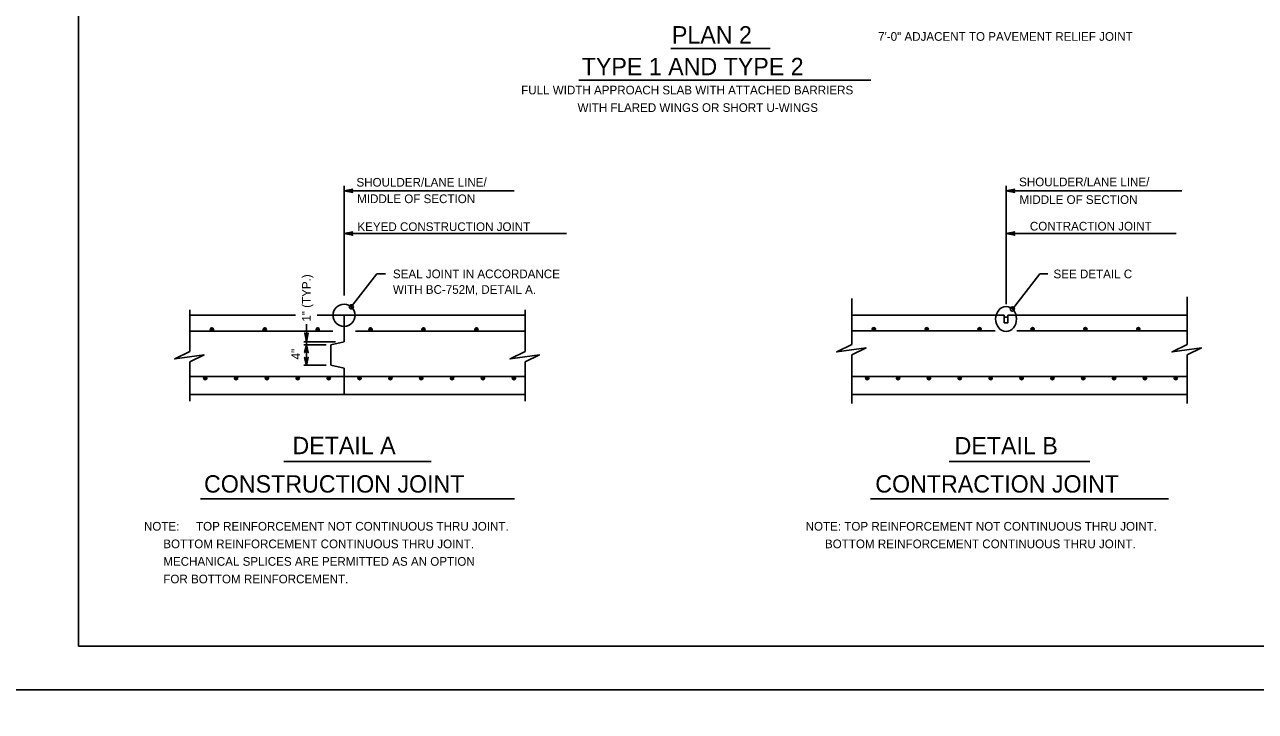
# Model space of a CAD drawing. Extents: x 636530 to 644067, y 294168 to 299122.
# Drawn here: x 639869.1 to 640294.6, y 297725 to 297962.3 of the extents above; entities that cross this region are included whole.
import ezdxf

# ---------------------------------------------------------------- set-up
doc = ezdxf.new("R2010")
doc.units = 0
doc.layers.add('1', color=7, linetype='Continuous')
doc.layers.add('PLT-BNDY', color=7, linetype='Continuous')

msp = doc.modelspace()

# ---------------------------------------------------------------- linework, layer by layer
at = {"layer": '1'}
for p, q in [((639887.78, 298311.48), (639887.78, 297747.48)), ((640092.47, 297954.09), (640126.86, 297954.09)), ((640060.73, 297943.18), (640161.64, 297943.18)), ((639979.57, 297868.74), (639979.57, 297906.65)), ((639979.57, 297904.9), (640038.35, 297904.9)), ((640208.42, 297865.76), (640208.42, 297906.65)), ((640208.42, 297904.9), (640269.17, 297904.9)), ((639979.57, 297890.11), (640056.4, 297890.11)), ((640208.42, 297890.11), (640267.2, 297890.11)), ((639982.06, 297864.79), (639990.91, 297876.17)), ((639990.91, 297876.17), (639993.91, 297876.17)), ((640210.6, 297864.04), (640220.04, 297876.17)), ((640222.85, 297876.17), (640220.04, 297876.17)), ((640155.08, 297867.73), (640155.08, 297851.75)), ((640271, 297868.2), (640271, 297851.75)), ((639926.22, 297863.81), (639926.22, 297849.36)), ((639926.22, 297861.88), (639962.75, 297861.88)), ((639970.2, 297861.88), (640042.15, 297861.88)), ((639979.57, 297861.88), (639979.57, 297852.74)), ((640042.15, 297863.81), (640042.15, 297849.36)), ((640155.08, 297861.88), (640207.78, 297861.88)), ((640207.78, 297861.88), (640207.78, 297859.31)), ((640209.07, 297861.88), (640209.07, 297859.31)), ((640209.07, 297861.88), (640271, 297861.88)), ((639926.22, 297856.44), (639975.69, 297856.44)), ((639966.54, 297852.74), (639966.54, 297858.86)), ((639983.47, 297856.44), (640042.15, 297856.44)), ((640155.08, 297856.46), (640204.61, 297856.46)), ((640207.78, 297859.31), (640209.07, 297859.31)), ((640212.1, 297856.46), (640271, 297856.46)), ((639965.6, 297852.74), (639976.63, 297852.74)), ((639965.6, 297851.68), (639973.42, 297851.68)), ((639966.54, 297851.68), (639966.54, 297852.74)), ((639966.54, 297844.65), (639966.54, 297851.68)), ((639979.57, 297852.74), (639975, 297851.68)), ((639975, 297851.68), (639975, 297844.65)), ((640155.08, 297848.23), (640155.08, 297831.41)), ((640271, 297848.23), (640271, 297831.41)), ((639926.22, 297845.84), (639926.22, 297832.17)), ((639965.6, 297844.65), (639973.42, 297844.65)), ((639979.57, 297843.59), (639975, 297844.65)), ((639979.57, 297843.59), (639979.57, 297834.45)), ((640042.15, 297845.84), (640042.15, 297832.17)), ((639926.22, 297840.74), (640042.15, 297840.74)), ((640155.08, 297840.74), (640271, 297840.74)), ((639926.22, 297834.45), (640042.15, 297834.45)), ((640155.08, 297834.45), (640271, 297834.45)), ((639958.72, 297811.35), (640009.66, 297811.35)), ((640188.76, 297811.35), (640237.32, 297811.35)), ((640038.5, 297798.45), (639929.88, 297798.45)), ((640161.51, 297798.45), (640264.58, 297798.45)), ((639887.78, 297747.48), (640673.78, 297747.48))]:
    msp.add_line(p, q, dxfattribs=at)
for points in [[(639979.57, 297904.9), (639982.55, 297905.46), (639982.44, 297905.38), (639982.32, 297905.3), (639982.26, 297905.2), (639982.2, 297905.1), (639982.19, 297905), (639982.17, 297904.9), (639982.19, 297904.8), (639982.2, 297904.7), (639982.26, 297904.6), (639982.32, 297904.5), (639982.44, 297904.42), (639982.55, 297904.34), (639979.57, 297904.9), (639982.44, 297904.42), (639982.32, 297904.5), (639979.57, 297904.9), (639982.26, 297904.6), (639982.2, 297904.7), (639979.57, 297904.9), (639982.19, 297904.8), (639982.17, 297904.9), (639979.57, 297904.9), (639982.19, 297905), (639982.2, 297905.1), (639979.57, 297904.9), (639982.26, 297905.2), (639982.32, 297905.3), (639979.57, 297904.9), (639982.44, 297905.38)], [(640208.42, 297904.9), (640211.41, 297905.46), (640211.29, 297905.38), (640211.18, 297905.3), (640211.12, 297905.2), (640211.06, 297905.1), (640211.04, 297905), (640211.02, 297904.9), (640211.04, 297904.8), (640211.06, 297904.7), (640211.12, 297904.6), (640211.18, 297904.5), (640211.29, 297904.42), (640211.41, 297904.34), (640208.42, 297904.9), (640211.29, 297904.42), (640211.18, 297904.5), (640208.42, 297904.9), (640211.12, 297904.6), (640211.06, 297904.7), (640208.42, 297904.9), (640211.04, 297904.8), (640211.02, 297904.9), (640208.42, 297904.9), (640211.04, 297905), (640211.06, 297905.1), (640208.42, 297904.9), (640211.12, 297905.2), (640211.18, 297905.3), (640208.42, 297904.9), (640211.29, 297905.38)], [(639979.57, 297890.11), (639982.55, 297890.67), (639982.44, 297890.59), (639982.32, 297890.51), (639982.26, 297890.41), (639982.2, 297890.31), (639982.19, 297890.21), (639982.17, 297890.11), (639982.19, 297890.01), (639982.2, 297889.91), (639982.26, 297889.81), (639982.32, 297889.71), (639982.44, 297889.63), (639982.55, 297889.55), (639979.57, 297890.11), (639982.44, 297889.63), (639982.32, 297889.71), (639979.57, 297890.11), (639982.26, 297889.81), (639982.2, 297889.91), (639979.57, 297890.11), (639982.19, 297890.01), (639982.17, 297890.11), (639979.57, 297890.11), (639982.19, 297890.21), (639982.2, 297890.31), (639979.57, 297890.11), (639982.26, 297890.41), (639982.32, 297890.51), (639979.57, 297890.11), (639982.44, 297890.59)], [(640208.42, 297890.11), (640211.41, 297890.67), (640211.29, 297890.59), (640211.18, 297890.51), (640211.12, 297890.41), (640211.06, 297890.31), (640211.04, 297890.21), (640211.02, 297890.11), (640211.04, 297890.01), (640211.06, 297889.91), (640211.12, 297889.81), (640211.18, 297889.71), (640211.29, 297889.63), (640211.41, 297889.55), (640208.42, 297890.11), (640211.29, 297889.63), (640211.18, 297889.71), (640208.42, 297890.11), (640211.12, 297889.81), (640211.06, 297889.91), (640208.42, 297890.11), (640211.04, 297890.01), (640211.02, 297890.11), (640208.42, 297890.11), (640211.04, 297890.21), (640211.06, 297890.31), (640208.42, 297890.11), (640211.12, 297890.41), (640211.18, 297890.51), (640208.42, 297890.11), (640211.29, 297890.59)], [(639966.54, 297851.68), (639967.16, 297848.99), (639967.07, 297849.1), (639966.98, 297849.2), (639966.87, 297849.25), (639966.76, 297849.31), (639966.65, 297849.32), (639966.54, 297849.34), (639966.43, 297849.32), (639966.32, 297849.31), (639966.21, 297849.25), (639966.1, 297849.2), (639966.01, 297849.1), (639965.93, 297848.99), (639966.54, 297851.68), (639966.01, 297849.1), (639966.1, 297849.2), (639966.54, 297851.68), (639966.21, 297849.25), (639966.32, 297849.31), (639966.54, 297851.68), (639966.43, 297849.32), (639966.54, 297849.34), (639966.54, 297851.68), (639966.65, 297849.32), (639966.76, 297849.31), (639966.54, 297851.68), (639966.87, 297849.25), (639966.98, 297849.2), (639966.54, 297851.68), (639967.07, 297849.1)], [(639966.54, 297852.74), (639965.98, 297855.72), (639966.06, 297855.6), (639966.14, 297855.49), (639966.24, 297855.43), (639966.34, 297855.37), (639966.44, 297855.35), (639966.54, 297855.34), (639966.64, 297855.35), (639966.74, 297855.37), (639966.84, 297855.43), (639966.94, 297855.49), (639967.02, 297855.6), (639967.1, 297855.72), (639966.54, 297852.74), (639967.02, 297855.6), (639966.94, 297855.49), (639966.54, 297852.74), (639966.84, 297855.43), (639966.74, 297855.37), (639966.54, 297852.74), (639966.64, 297855.35), (639966.54, 297855.34), (639966.54, 297852.74), (639966.44, 297855.35), (639966.34, 297855.37), (639966.54, 297852.74), (639966.24, 297855.43), (639966.14, 297855.49), (639966.54, 297852.74), (639966.06, 297855.6)], [(640155.08, 297851.75), (640149.89, 297849.21), (640160.04, 297850.59), (640155.08, 297848.23)], [(640271, 297851.75), (640265.82, 297849.21), (640275.97, 297850.59), (640271, 297848.23)], [(639926.22, 297849.36), (639921.04, 297846.82), (639931.19, 297848.2), (639926.22, 297845.84)], [(639966.54, 297844.65), (639965.93, 297847.33), (639966.01, 297847.23), (639966.1, 297847.13), (639966.21, 297847.07), (639966.32, 297847.02), (639966.43, 297847), (639966.54, 297846.99), (639966.65, 297847), (639966.76, 297847.02), (639966.87, 297847.07), (639966.98, 297847.13), (639967.07, 297847.23), (639967.16, 297847.33), (639966.54, 297844.65), (639967.07, 297847.23), (639966.98, 297847.13), (639966.54, 297844.65), (639966.87, 297847.07), (639966.76, 297847.02), (639966.54, 297844.65), (639966.65, 297847), (639966.54, 297846.99), (639966.54, 297844.65), (639966.43, 297847), (639966.32, 297847.02), (639966.54, 297844.65), (639966.21, 297847.07), (639966.1, 297847.13), (639966.54, 297844.65), (639966.01, 297847.23)], [(640042.15, 297849.36), (640036.96, 297846.82), (640047.11, 297848.2), (640042.15, 297845.84)]]:
    msp.add_lwpolyline(points, dxfattribs=at)
msp.add_lwpolyline([(640207.78, 297861.24), (640209.07, 297861.24), (640209.07, 297859.31), (640207.78, 297859.31)], close=True, dxfattribs=at)
for centre, radius in [((639979.57, 297861.88), 3.83), ((639982.06, 297864.79), 0.713), ((640210.6, 297864.04), 0.713), ((639933.85, 297857.01), 0.571), ((639933.85, 297857.01), 0.429), ((639933.85, 297857.01), 0.286), ((639933.85, 297857.01), 0.143), ((639952.14, 297857.01), 0.571), ((639952.14, 297857.01), 0.429), ((639952.14, 297857.01), 0.286), ((639952.14, 297857.01), 0.143), ((639970.43, 297857.01), 0.571), ((639970.43, 297857.01), 0.429), ((639970.43, 297857.01), 0.286), ((639970.43, 297857.01), 0.143), ((639988.71, 297857.01), 0.571), ((639988.71, 297857.01), 0.429), ((639988.71, 297857.01), 0.286), ((639988.71, 297857.01), 0.143), ((640007, 297857.01), 0.571), ((640007, 297857.01), 0.429), ((640007, 297857.01), 0.286), ((640007, 297857.01), 0.143), ((640025.29, 297857.01), 0.571), ((640025.29, 297857.01), 0.429), ((640025.29, 297857.01), 0.286), ((640025.29, 297857.01), 0.143), ((640162.7, 297857.03), 0.571), ((640162.7, 297857.03), 0.429), ((640162.7, 297857.03), 0.286), ((640162.7, 297857.03), 0.143), ((640180.99, 297857.03), 0.571), ((640180.99, 297857.03), 0.429), ((640180.99, 297857.03), 0.286), ((640180.99, 297857.03), 0.143), ((640199.28, 297857.03), 0.571), ((640199.28, 297857.03), 0.429), ((640199.28, 297857.03), 0.286), ((640199.28, 297857.03), 0.143), ((640217.57, 297857.03), 0.571), ((640217.57, 297857.03), 0.429), ((640217.57, 297857.03), 0.286), ((640217.57, 297857.03), 0.143), ((640235.86, 297857.03), 0.571), ((640235.86, 297857.03), 0.429), ((640235.86, 297857.03), 0.286), ((640235.86, 297857.03), 0.143), ((640254.14, 297857.03), 0.571), ((640254.14, 297857.03), 0.429), ((640254.14, 297857.03), 0.286), ((640254.14, 297857.03), 0.143), ((639931.56, 297840.16), 0.571), ((639931.56, 297840.16), 0.429), ((639931.56, 297840.16), 0.286), ((639931.56, 297840.16), 0.143), ((639942.23, 297840.16), 0.571), ((639942.23, 297840.16), 0.429), ((639942.23, 297840.16), 0.286), ((639942.23, 297840.16), 0.143), ((639952.9, 297840.16), 0.571), ((639952.9, 297840.16), 0.429), ((639952.9, 297840.16), 0.286), ((639952.9, 297840.16), 0.143), ((639963.57, 297840.16), 0.571), ((639963.57, 297840.16), 0.429), ((639963.57, 297840.16), 0.286), ((639963.57, 297840.16), 0.143), ((639974.24, 297840.16), 0.571), ((639974.24, 297840.16), 0.429), ((639974.24, 297840.16), 0.286), ((639974.24, 297840.16), 0.143), ((639984.9, 297840.16), 0.571), ((639984.9, 297840.16), 0.429), ((639984.9, 297840.16), 0.286), ((639984.9, 297840.16), 0.143), ((639995.57, 297840.16), 0.571), ((639995.57, 297840.16), 0.429), ((639995.57, 297840.16), 0.286), ((639995.57, 297840.16), 0.143), ((640006.24, 297840.16), 0.571), ((640006.24, 297840.16), 0.429), ((640006.24, 297840.16), 0.286), ((640006.24, 297840.16), 0.143), ((640016.91, 297840.16), 0.571), ((640016.91, 297840.16), 0.429), ((640016.91, 297840.16), 0.286), ((640016.91, 297840.16), 0.143), ((640027.58, 297840.16), 0.571), ((640027.58, 297840.16), 0.429), ((640027.58, 297840.16), 0.286), ((640027.58, 297840.16), 0.143), ((640038.25, 297840.16), 0.571), ((640038.25, 297840.16), 0.429), ((640038.25, 297840.16), 0.286), ((640038.25, 297840.16), 0.143), ((640160.42, 297840.16), 0.571), ((640160.42, 297840.16), 0.429), ((640160.42, 297840.16), 0.286), ((640160.42, 297840.16), 0.143), ((640171.08, 297840.16), 0.571), ((640171.08, 297840.16), 0.429), ((640171.08, 297840.16), 0.286), ((640171.08, 297840.16), 0.143), ((640181.75, 297840.16), 0.571), ((640181.75, 297840.16), 0.429), ((640181.75, 297840.16), 0.286), ((640181.75, 297840.16), 0.143), ((640192.42, 297840.16), 0.571), ((640192.42, 297840.16), 0.429), ((640192.42, 297840.16), 0.286), ((640192.42, 297840.16), 0.143), ((640203.09, 297840.16), 0.571), ((640203.09, 297840.16), 0.429), ((640203.09, 297840.16), 0.286), ((640203.09, 297840.16), 0.143), ((640213.76, 297840.16), 0.571), ((640213.76, 297840.16), 0.429), ((640213.76, 297840.16), 0.286), ((640213.76, 297840.16), 0.143), ((640224.43, 297840.16), 0.571), ((640224.43, 297840.16), 0.429), ((640224.43, 297840.16), 0.286), ((640224.43, 297840.16), 0.143), ((640235.1, 297840.16), 0.571), ((640235.1, 297840.16), 0.429), ((640235.1, 297840.16), 0.286), ((640235.1, 297840.16), 0.143), ((640245.76, 297840.16), 0.571), ((640245.76, 297840.16), 0.429), ((640245.76, 297840.16), 0.286), ((640245.76, 297840.16), 0.143), ((640256.43, 297840.16), 0.571), ((640256.43, 297840.16), 0.429), ((640256.43, 297840.16), 0.286), ((640256.43, 297840.16), 0.143), ((640267.1, 297840.16), 0.571), ((640267.1, 297840.16), 0.429), ((640267.1, 297840.16), 0.286), ((640267.1, 297840.16), 0.143)]:
    msp.add_circle(centre, radius, dxfattribs=at)
msp.add_ellipse((640208.42, 297860.59), major_axis=(0, 4.32), ratio=0.834829, dxfattribs=at)
at = {"layer": 'PLT-BNDY'}
for points in [[(639847.78, 298326.48), (640688.78, 298326.48), (640688.78, 297732.48), (639847.78, 297732.48)], [(639847.78, 297732.48), (640688.78, 297732.48), (640688.78, 297138.48), (639847.78, 297138.48)]]:
    msp.add_lwpolyline(points, close=True, dxfattribs=at)

# ---------------------------------------------------------------- texts
at = {"layer": '1'}
for s, height, p in [('PLAN 2', 6, (640092.9, 297955.8)), ('7\'-0" ADJACENT TO PAVEMENT RELIEF JOINT', 3, (640164.18, 297956.74)), ('TYPE 1 AND TYPE 2', 6, (640061.73, 297944.85)), ('FULL WIDTH APPROACH SLAB WITH ATTACHED BARRIERS', 3, (640040.78, 297938.22)), ('WITH FLARED WINGS OR SHORT U-WINGS', 3, (640060.28, 297932.15)), ('SHOULDER/LANE LINE/', 3, (639983.84, 297906.34)), ('SHOULDER/LANE LINE/', 3, (640212.92, 297906.47)), ('MIDDLE OF SECTION', 3, (639984.09, 297900.64)), ('MIDDLE OF SECTION', 3, (640213.05, 297900.36)), ('CONTRACTION JOINT', 3, (640216.64, 297891.17)), ('KEYED CONSTRUCTION JOINT', 3, (639984.17, 297891)), ('SEAL JOINT IN ACCORDANCE', 3, (639996.45, 297874.68)), ('SEE DETAIL C', 3, (640224.81, 297874.67)), ('WITH BC-752M, DETAIL A.', 3, (639996.45, 297869.28)), ('DETAIL A', 6, (639961.71, 297813.87)), ('DETAIL B', 6, (640190.62, 297813.79)), ('CONSTRUCTION JOINT', 6, (639931.15, 297800.59)), ('CONTRACTION JOINT', 6, (640163.2, 297800.6)), ('NOTE: ', 3, (639910.38, 297787.45)), ('TOP REINFORCEMENT NOT CONTINUOUS THRU JOINT.', 3, (639928.38, 297787.45)), ('NOTE: TOP REINFORCEMENT NOT CONTINUOUS THRU JOINT.', 3, (640139.12, 297787.45)), ('      BOTTOM REINFORCEMENT CONTINUOUS THRU JOINT.', 3, (639910.38, 297781.37)), ('      BOTTOM REINFORCEMENT CONTINUOUS THRU JOINT.', 3, (640139.12, 297781.37)), ('      MECHANICAL SPLICES ARE PERMITTED AS AN OPTION', 3, (639910.38, 297775.3)), ('      FOR BOTTOM REINFORCEMENT.', 3, (639910.38, 297769.23))]:
    msp.add_text(s, height=height, dxfattribs=at).set_placement(p)
for s, p in [('1" (TYP.)', (639968.04, 297859.68)), ('4"', (639964.37, 297846.61))]:
    msp.add_text(s, height=3, rotation=90, dxfattribs=at).set_placement(p)

doc.saveas('drawing.dxf')
